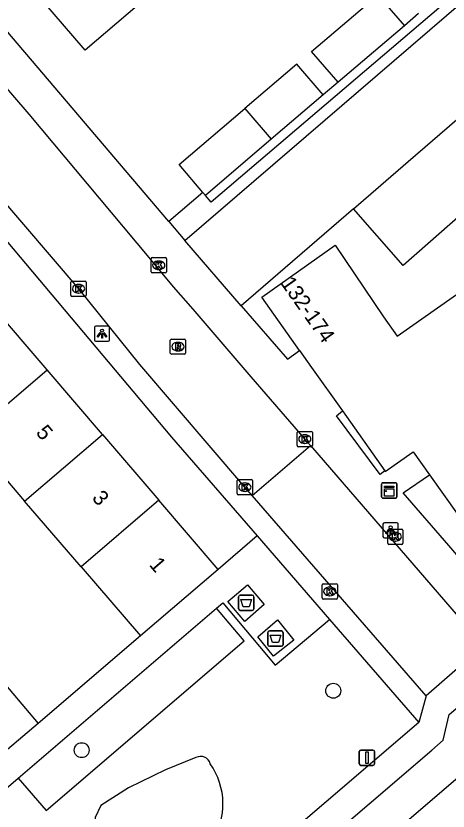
# Model space of a CAD drawing. Extents: x 159040 to 160094, y 381214 to 382518.
# Drawn here: x 159325.7 to 159353.9, y 381409.3 to 381461.4 of the extents above; entities that cross this region are included whole.
import ezdxf

# ---------------------------------------------------------------- set-up
doc = ezdxf.new("R2010")
doc.units = 0
for name, color, linetype in [('IMGEO_Afval_apart_plaats', 7, 'Continuous'), ('IMGEO_Boom', 7, 'Continuous'), ('IMGEO_Fietspad_gesloten', 7, 'Continuous'), ('IMGEO_Groenvoorziening', 7, 'Continuous'), ('IMGEO_Kast', 7, 'Continuous'), ('IMGEO_Kolk', 7, 'Continuous'), ('IMGEO_Lichtpunt', 7, 'Continuous'), ('IMGEO_Pand', 7, 'Continuous'), ('IMGEO_Pand_nummerreeks', 7, 'Continuous'), ('IMGEO_Parkeervlak_halfverhard', 7, 'Continuous'), ('IMGEO_Rijbaan_lokaal_gesloten', 7, 'Continuous'), ('IMGEO_Rijbaan_lokaal_halfverhard', 7, 'Continuous'), ('IMGEO_Rijbaan_lokaal_open', 7, 'Continuous'), ('IMGEO_Rioolput', 7, 'Continuous'), ('IMGEO_Verkeersbordpaal', 7, 'Continuous'), ('IMGEO_Voetpad_open', 7, 'Continuous')]:
    doc.layers.add(name, color=color, linetype=linetype)

msp = doc.modelspace()

# ---------------------------------------------------------------- linework, layer by layer
at = {"layer": 'IMGEO_Afval_apart_plaats'}
for p, q in [((159340.347, 381423.435), (159341.137, 381423.435)), ((159341.137, 381423.435), (159340.347, 381423.435)), ((159340.247, 381422.535), (159340.247, 381423.335)), ((159340.247, 381423.335), (159340.247, 381422.535)), ((159341.237, 381423.335), (159341.237, 381422.535)), ((159341.237, 381422.535), (159341.237, 381423.335)), ((159341.137, 381422.435), (159340.347, 381422.435)), ((159340.347, 381422.435), (159341.137, 381422.435)), ((159342.158, 381420.193), (159342.158, 381420.993)), ((159342.158, 381420.993), (159342.158, 381420.193)), ((159342.258, 381421.093), (159343.048, 381421.093)), ((159343.048, 381421.093), (159342.258, 381421.093)), ((159343.148, 381420.993), (159343.148, 381420.193)), ((159343.148, 381420.193), (159343.148, 381420.993)), ((159343.048, 381420.093), (159342.258, 381420.093)), ((159342.258, 381420.093), (159343.048, 381420.093))]:
    msp.add_line(p, q, dxfattribs=at)
for points in [[(159340.39, 381423.149), (159341.094, 381423.149), (159340.945, 381422.679), (159340.539, 381422.679), (159340.39, 381423.149)], [(159342.301, 381420.807), (159343.005, 381420.807), (159342.856, 381420.337), (159342.45, 381420.337), (159342.301, 381420.807)]]:
    msp.add_lwpolyline(points, dxfattribs=at)
for centre, start, end in [((159340.347, 381423.335), 90, 180), ((159340.347, 381423.335), 90, 180), ((159341.137, 381423.335), 0, 90), ((159341.137, 381423.335), 360, 90), ((159340.347, 381422.535), 180, 270), ((159340.347, 381422.535), 180, 270), ((159341.137, 381422.535), 270, 0), ((159341.137, 381422.535), 270, 0), ((159342.258, 381420.993), 90, 180), ((159342.258, 381420.993), 90, 180), ((159343.048, 381420.993), 0, 90), ((159343.048, 381420.993), 360, 90), ((159342.258, 381420.193), 180, 270), ((159342.258, 381420.193), 180, 270), ((159343.048, 381420.193), 270, 0), ((159343.048, 381420.193), 270, 0)]:
    msp.add_arc(centre, 0.1, start, end, dxfattribs=at)
at = {"layer": 'IMGEO_Boom'}
for centre in [(159346.435, 381417.176), (159329.983, 381413.286)]:
    msp.add_circle(centre, 0.489, dxfattribs=at)
at = {"layer": 'IMGEO_Fietspad_gesloten'}
for points in [[(159300.496, 381368.385), (159352.874, 381413.294), (159353.612, 381413.948), (159354.006, 381415.613), (159389.964, 381446.415)], [(159388.224, 381440.332), (159371.651, 381426.113), (159345.134, 381403.373), (159318.648, 381380.652), (159300.932, 381365.516), (159300.143, 381364.853), (159300.061, 381364.742)]]:
    msp.add_lwpolyline(points, dxfattribs=at)
at = {"layer": 'IMGEO_Groenvoorziening'}
for points in [[(159352.008, 381461.507), (159351.081, 381460.715)], [(159346.746, 381457.014), (159345.776, 381456.186)], [(159325.825, 381411.452), (159327.66, 381409.327), (159340.616, 381420.455), (159339.857, 381421.328), (159338.791, 381422.584)], [(159337.458, 381412.804), (159335.47, 381412.008), (159333.055, 381410.82), (159331.234, 381409.657), (159330.867, 381408.873), (159331.11, 381406.931), (159331.386, 381405.713), (159331.888, 381404.641)]]:
    msp.add_lwpolyline(points, dxfattribs=at)
for centre, radius, start, end in [((159337.764, 381412.243), 0.639, 14.0895, 118.6648), ((159334.668, 381409.763), 4.556, 327.0048, 35.3463)]:
    msp.add_arc(centre, radius, start, end, dxfattribs=at)
at = {"layer": 'IMGEO_Kast'}
for p, q in [((159349.595, 381429.865), (159349.595, 381430.706)), ((159349.595, 381430.706), (159349.595, 381429.865)), ((159349.67, 381430.79), (159350.511, 381430.79)), ((159350.511, 381430.79), (159349.67, 381430.79)), ((159350.595, 381430.715), (159350.595, 381429.874)), ((159350.595, 381429.874), (159350.595, 381430.715)), ((159350.52, 381429.79), (159349.679, 381429.79)), ((159349.679, 381429.79), (159350.52, 381429.79))]:
    msp.add_line(p, q, dxfattribs=at)
for points in [[(159349.79, 381430.58), (159350.39, 381430.58), (159350.39, 381430.495), (159349.79, 381430.495), (159349.79, 381430.58)], [(159349.79, 381430.405), (159350.39, 381430.405), (159350.39, 381429.916), (159349.79, 381429.916), (159349.79, 381430.405)]]:
    msp.add_lwpolyline(points, dxfattribs=at)
msp.add_circle((159349.874, 381430.254), 0.0377, dxfattribs=at)
for centre, start, end in [((159349.673, 381430.712), 92.4484, 184.2845), ((159349.673, 381430.712), 92.4484, 184.2845), ((159350.517, 381430.712), 2.4484, 94.2845), ((159350.517, 381430.712), 2.4484, 94.2845), ((159349.673, 381429.868), 182.4484, 274.2845), ((159349.673, 381429.868), 182.4484, 274.2845), ((159350.517, 381429.868), 272.4484, 4.2845), ((159350.517, 381429.868), 272.4484, 4.2845)]:
    msp.add_arc(centre, 0.0779, start, end, dxfattribs=at)
at = {"layer": 'IMGEO_Kolk'}
for p, q in [((159334.525, 381444.607), (159334.525, 381445.459)), ((159334.6, 381445.533), (159335.452, 381445.533)), ((159335.013, 381445.313), (159335.038, 381445.313)), ((159335.526, 381445.459), (159335.526, 381444.607)), ((159335.036, 381444.753), (159335.011, 381444.753)), ((159335.452, 381444.533), (159334.6, 381444.533)), ((159329.282, 381443.07), (159329.282, 381443.922)), ((159329.357, 381443.996), (159330.209, 381443.996)), ((159329.77, 381443.776), (159329.795, 381443.776)), ((159330.283, 381443.922), (159330.283, 381443.07)), ((159329.793, 381443.216), (159329.768, 381443.216)), ((159330.209, 381442.996), (159329.357, 381442.996)), ((159344.072, 381433.229), (159344.072, 381434.081)), ((159344.147, 381434.155), (159344.999, 381434.155)), ((159344.56, 381433.935), (159344.585, 381433.935)), ((159345.073, 381434.081), (159345.073, 381433.229)), ((159344.583, 381433.375), (159344.558, 381433.375)), ((159344.999, 381433.155), (159344.147, 381433.155)), ((159340.156, 381430.081), (159340.156, 381430.933)), ((159340.231, 381431.007), (159341.083, 381431.007)), ((159340.644, 381430.787), (159340.669, 381430.787)), ((159341.157, 381430.933), (159341.157, 381430.081)), ((159340.667, 381430.227), (159340.642, 381430.227)), ((159341.083, 381430.007), (159340.231, 381430.007)), ((159349.991, 381426.834), (159349.991, 381427.686)), ((159350.066, 381427.76), (159350.918, 381427.76)), ((159350.992, 381427.686), (159350.992, 381426.834)), ((159350.479, 381427.54), (159350.504, 381427.54)), ((159350.918, 381426.76), (159350.066, 381426.76)), ((159350.502, 381426.98), (159350.477, 381426.98)), ((159345.706, 381423.253), (159345.706, 381424.105)), ((159345.781, 381424.179), (159346.633, 381424.179)), ((159346.194, 381423.959), (159346.219, 381423.959)), ((159346.707, 381424.105), (159346.707, 381423.253)), ((159346.217, 381423.399), (159346.192, 381423.399)), ((159346.633, 381423.179), (159345.781, 381423.179))]:
    msp.add_line(p, q, dxfattribs=at)
for points in [[(159334.525, 381444.607), (159334.525, 381445.459)], [(159334.6, 381445.533), (159335.452, 381445.533)], [(159335.526, 381445.459), (159335.526, 381444.607)], [(159334.846, 381445.233), (159334.969, 381445.233), (159334.969, 381445.082), (159335.099, 381445.233), (159335.263, 381445.233), (159335.117, 381445.082), (159335.27, 381444.833), (159335.118, 381444.833), (159335.033, 381444.997), (159334.969, 381444.93), (159334.969, 381444.833), (159334.846, 381444.833), (159334.846, 381445.233)], [(159335.452, 381444.533), (159334.6, 381444.533)], [(159329.282, 381443.07), (159329.282, 381443.922)], [(159329.357, 381443.996), (159330.209, 381443.996)], [(159330.283, 381443.922), (159330.283, 381443.07)], [(159329.603, 381443.696), (159329.726, 381443.696), (159329.726, 381443.545), (159329.856, 381443.696), (159330.02, 381443.696), (159329.874, 381443.545), (159330.027, 381443.296), (159329.875, 381443.296), (159329.79, 381443.46), (159329.726, 381443.393), (159329.726, 381443.296), (159329.603, 381443.296), (159329.603, 381443.696)], [(159330.209, 381442.996), (159329.357, 381442.996)], [(159344.072, 381433.229), (159344.072, 381434.081)], [(159344.147, 381434.155), (159344.999, 381434.155)], [(159344.393, 381433.855), (159344.516, 381433.855), (159344.516, 381433.704), (159344.646, 381433.855), (159344.81, 381433.855), (159344.664, 381433.704), (159344.817, 381433.455), (159344.665, 381433.455), (159344.58, 381433.619), (159344.516, 381433.552), (159344.516, 381433.455), (159344.393, 381433.455), (159344.393, 381433.855)], [(159345.073, 381434.081), (159345.073, 381433.229)], [(159344.999, 381433.155), (159344.147, 381433.155)], [(159340.156, 381430.081), (159340.156, 381430.933)], [(159340.231, 381431.007), (159341.083, 381431.007)], [(159340.477, 381430.707), (159340.6, 381430.707), (159340.6, 381430.556), (159340.73, 381430.707), (159340.894, 381430.707), (159340.748, 381430.556), (159340.901, 381430.307), (159340.749, 381430.307), (159340.664, 381430.471), (159340.6, 381430.404), (159340.6, 381430.307), (159340.477, 381430.307), (159340.477, 381430.707)], [(159341.157, 381430.933), (159341.157, 381430.081)], [(159341.083, 381430.007), (159340.231, 381430.007)], [(159349.991, 381426.834), (159349.991, 381427.686)], [(159350.066, 381427.76), (159350.918, 381427.76)], [(159350.992, 381427.686), (159350.992, 381426.834)], [(159350.312, 381427.46), (159350.435, 381427.46), (159350.435, 381427.309), (159350.565, 381427.46), (159350.729, 381427.46), (159350.583, 381427.309), (159350.736, 381427.06), (159350.584, 381427.06), (159350.499, 381427.224), (159350.435, 381427.157), (159350.435, 381427.06), (159350.312, 381427.06), (159350.312, 381427.46)], [(159350.918, 381426.76), (159350.066, 381426.76)], [(159345.706, 381423.253), (159345.706, 381424.105)], [(159345.781, 381424.179), (159346.633, 381424.179)], [(159346.707, 381424.105), (159346.707, 381423.253)], [(159346.027, 381423.879), (159346.15, 381423.879), (159346.15, 381423.728), (159346.28, 381423.879), (159346.444, 381423.879), (159346.298, 381423.728), (159346.451, 381423.479), (159346.299, 381423.479), (159346.214, 381423.643), (159346.15, 381423.576), (159346.15, 381423.479), (159346.027, 381423.479), (159346.027, 381423.879)], [(159346.633, 381423.179), (159345.781, 381423.179)]]:
    msp.add_lwpolyline(points, dxfattribs=at)
for centre, start, end in [((159334.602, 381445.457), 91.552, 178.448), ((159334.602, 381445.457), 91.552, 178.448), ((159335.45, 381445.457), 1.552, 88.448), ((159335.45, 381445.457), 1.552, 88.448), ((159334.602, 381444.609), 181.552, 268.448), ((159334.602, 381444.609), 181.552, 268.448), ((159335.45, 381444.609), 271.552, 358.448), ((159335.45, 381444.609), 271.552, 358.448), ((159329.359, 381443.92), 91.552, 178.448), ((159329.359, 381443.92), 91.552, 178.448), ((159330.207, 381443.92), 1.552, 88.448), ((159330.207, 381443.92), 1.552, 88.448), ((159329.359, 381443.072), 181.552, 268.448), ((159329.359, 381443.072), 181.552, 268.448), ((159330.207, 381443.072), 271.552, 358.448), ((159330.207, 381443.072), 271.552, 358.448), ((159344.149, 381434.079), 91.552, 178.448), ((159344.149, 381434.079), 91.552, 178.448), ((159344.997, 381434.079), 1.552, 88.448), ((159344.997, 381434.079), 1.552, 88.448), ((159344.149, 381433.231), 181.552, 268.448), ((159344.149, 381433.231), 181.552, 268.448), ((159344.997, 381433.231), 271.552, 358.448), ((159344.997, 381433.231), 271.552, 358.448), ((159340.233, 381430.931), 91.552, 178.448), ((159340.233, 381430.931), 91.552, 178.448), ((159341.081, 381430.931), 1.552, 88.448), ((159341.081, 381430.931), 1.552, 88.448), ((159340.233, 381430.083), 181.552, 268.448), ((159340.233, 381430.083), 181.552, 268.448), ((159341.081, 381430.083), 271.552, 358.448), ((159341.081, 381430.083), 271.552, 358.448), ((159350.068, 381427.684), 91.552, 178.448), ((159350.068, 381427.684), 91.552, 178.448), ((159350.916, 381427.684), 1.552, 88.448), ((159350.916, 381427.684), 1.552, 88.448), ((159350.068, 381426.836), 181.552, 268.448), ((159350.068, 381426.836), 181.552, 268.448), ((159350.916, 381426.836), 271.552, 358.448), ((159350.916, 381426.836), 271.552, 358.448), ((159345.783, 381424.103), 91.552, 178.448), ((159345.783, 381424.103), 91.552, 178.448), ((159346.631, 381424.103), 1.552, 88.448), ((159346.631, 381424.103), 1.552, 88.448), ((159345.783, 381423.255), 181.552, 268.448), ((159345.783, 381423.255), 181.552, 268.448), ((159346.631, 381423.255), 271.552, 358.448), ((159346.631, 381423.255), 271.552, 358.448)]:
    msp.add_arc(centre, 0.0765, start, end, dxfattribs=at)
for centre, major_axis, ratio, start_param, end_param in [((159335.012, 381445.033), (-0.387, 0.002), 0.722429, 4.712389, 7.853982), ((159335.037, 381445.033), (-0.39, 0.002), 0.717154, 1.570796, 4.712389), ((159329.769, 381443.496), (-0.387, 0.002), 0.722429, 4.712389, 7.853982), ((159329.794, 381443.496), (-0.39, 0.002), 0.717154, 1.570796, 4.712389), ((159344.559, 381433.655), (-0.387, 0.002), 0.722429, 4.712389, 7.853982), ((159344.584, 381433.655), (-0.39, 0.002), 0.717154, 1.570796, 4.712389), ((159340.643, 381430.507), (-0.387, 0.002), 0.722429, 4.712389, 7.853982), ((159340.668, 381430.507), (-0.39, 0.002), 0.717154, 1.570796, 4.712389), ((159350.478, 381427.26), (-0.387, 0.002), 0.722429, 4.712389, 7.853982), ((159350.503, 381427.26), (-0.39, 0.002), 0.717154, 1.570796, 4.712389), ((159346.193, 381423.679), (-0.387, 0.002), 0.722429, 4.712389, 7.853982), ((159346.218, 381423.679), (-0.39, 0.002), 0.717154, 1.570796, 4.712389)]:
    msp.add_ellipse(centre, major_axis=major_axis, ratio=ratio, start_param=start_param, end_param=end_param, dxfattribs=at)
at = {"layer": 'IMGEO_Lichtpunt'}
for p, q in [((159330.816, 381440.96), (159330.816, 381440.153)), ((159330.816, 381440.96), (159330.816, 381440.153)), ((159331.718, 381441.055), (159330.91, 381441.055)), ((159331.718, 381441.055), (159330.91, 381441.055)), ((159331.812, 381440.153), (159331.812, 381440.96)), ((159331.812, 381440.153), (159331.812, 381440.96)), ((159330.91, 381440.059), (159331.718, 381440.059)), ((159330.91, 381440.059), (159331.718, 381440.059)), ((159349.685, 381428.08), (159349.685, 381427.273)), ((159349.685, 381428.08), (159349.685, 381427.273)), ((159350.587, 381428.175), (159349.779, 381428.175)), ((159350.587, 381428.175), (159349.779, 381428.175)), ((159350.681, 381427.273), (159350.681, 381428.08)), ((159350.681, 381427.273), (159350.681, 381428.08)), ((159349.779, 381427.179), (159350.587, 381427.179)), ((159349.779, 381427.179), (159350.587, 381427.179))]:
    msp.add_line(p, q, dxfattribs=at)
for points in [[(159331.19, 381440.624), (159331.229, 381440.596), (159331.041, 381440.334), (159331.003, 381440.361), (159331.19, 381440.624)], [(159331.292, 381440.576), (159331.339, 381440.576), (159331.339, 381440.254), (159331.292, 381440.254), (159331.292, 381440.576)], [(159331.402, 381440.596), (159331.44, 381440.623), (159331.627, 381440.361), (159331.588, 381440.333), (159331.402, 381440.596)], [(159350.059, 381427.744), (159350.098, 381427.716), (159349.91, 381427.454), (159349.872, 381427.481), (159350.059, 381427.744)], [(159350.161, 381427.696), (159350.208, 381427.696), (159350.208, 381427.374), (159350.161, 381427.374), (159350.161, 381427.696)], [(159350.271, 381427.716), (159350.309, 381427.743), (159350.496, 381427.481), (159350.457, 381427.453), (159350.271, 381427.716)]]:
    msp.add_lwpolyline(points, dxfattribs=at)
for centre in [(159331.315, 381440.758), (159350.184, 381427.878)]:
    msp.add_circle(centre, 0.0994, dxfattribs=at)
for centre, start, end in [((159330.91, 381440.96), 90, 180), ((159330.91, 381440.96), 90, 180), ((159331.718, 381440.96), 0, 90), ((159331.718, 381440.96), 0, 90), ((159330.91, 381440.153), 180, 270), ((159330.91, 381440.153), 180, 270), ((159331.718, 381440.153), 270, 0), ((159331.718, 381440.153), 270, 360), ((159349.779, 381428.08), 90, 180), ((159349.779, 381428.08), 90, 180), ((159350.587, 381428.08), 0, 90), ((159350.587, 381428.08), 0, 90), ((159349.779, 381427.273), 180, 270), ((159349.779, 381427.273), 180, 270), ((159350.587, 381427.273), 270, 0), ((159350.587, 381427.273), 270, 360)]:
    msp.add_arc(centre, 0.0946, start, end, dxfattribs=at)
at = {"layer": 'IMGEO_Pand'}
for points in [[(159334.362, 381462.665), (159330.206, 381459.117), (159325.893, 381464.168), (159330.049, 381467.715)], [(159346.746, 381457.014), (159345.02, 381459.035), (159349.355, 381462.736), (159351.081, 381460.715)], [(159344.228, 381439.463), (159341.768, 381442.944), (159346.563, 381446.345), (159349.716, 381441.657), (159350.614, 381440.382), (159378.816, 381460.234), (159380.041, 381461.096), (159386.784, 381451.425), (159382.296, 381448.266)], [(159351.081, 381460.715), (159346.746, 381457.014)], [(159345.776, 381456.186), (159344.05, 381458.207), (159340.649, 381455.304)], [(159345.776, 381456.186), (159342.375, 381453.282)], [(159337.911, 381449.806), (159336.35, 381451.634), (159340.649, 381455.304)], [(159340.649, 381455.304), (159342.375, 381453.282)], [(159342.375, 381453.282), (159338.076, 381449.612)], [(159338.076, 381449.612), (159337.911, 381449.806)], [(159327.725, 381438.182), (159324.073, 381442.447)], [(159344.228, 381439.463), (159345.016, 381438.348), (159347.034, 381435.493)], [(159322.634, 381433.82), (159327.725, 381438.182)], [(159331.344, 381433.958), (159327.725, 381438.182)], [(159347.034, 381435.493), (159349.808, 381431.569)], [(159322.634, 381433.82), (159326.252, 381429.596)], [(159326.252, 381429.596), (159331.344, 381433.958)], [(159331.344, 381433.958), (159335.033, 381429.652)], [(159349.808, 381431.569), (159349.838, 381431.526), (159351.661, 381432.811), (159352.719, 381431.316)], [(159352.719, 381431.316), (159354.548, 381428.732), (159357.597, 381430.878), (159357.609, 381430.886)], [(159335.033, 381429.652), (159329.941, 381425.29)], [(159338.909, 381425.126), (159335.033, 381429.652)], [(159329.941, 381425.29), (159326.252, 381429.596)], [(159329.941, 381425.29), (159333.82, 381420.762)], [(159338.909, 381425.126), (159333.82, 381420.762)], [(159322.385, 381416.542), (159324.389, 381418.259), (159327.147, 381415.04)], [(159327.147, 381415.04), (159325.143, 381413.322)]]:
    msp.add_lwpolyline(points, dxfattribs=at)
at = {"layer": 'IMGEO_Parkeervlak_halfverhard'}
msp.add_lwpolyline([(159377.559, 381468.381), (159351.009, 381445.023), (159347.753, 381448.725)], dxfattribs=at)
at = {"layer": 'IMGEO_Rijbaan_lokaal_gesloten'}
for points in [[(159341.909, 381422.834), (159340.651, 381421.705), (159339.532, 381423.031), (159340.829, 381424.119), (159341.909, 381422.834)], [(159342.777, 381421.812), (159343.857, 381420.494), (159342.537, 381419.451), (159341.497, 381420.715), (159342.777, 381421.812)]]:
    msp.add_lwpolyline(points, dxfattribs=at)
at = {"layer": 'IMGEO_Rijbaan_lokaal_halfverhard'}
for points in [[(159336.726, 381446.664), (159370.948, 381476.137), (159371.49, 381475.507), (159374.575, 381471.925)], [(159347.753, 381448.725), (159351.338, 381451.826), (159374.575, 381471.925)], [(159347.753, 381448.725), (159340.417, 381442.38)], [(159340.417, 381442.38), (159336.726, 381446.664)]]:
    msp.add_lwpolyline(points, dxfattribs=at)
at = {"layer": 'IMGEO_Rijbaan_lokaal_open'}
for points in [[(159300.454, 381485.405), (159301.184, 381484.461), (159310.569, 381473.58), (159317.462, 381465.475), (159319.829, 381462.724), (159326.533, 381454.933), (159331.922, 381448.478), (159334.37, 381445.546), (159335.969, 381443.63), (159337.243, 381442.153), (159341.053, 381437.737), (159344.557, 381433.676), (159344.946, 381433.224)], [(159341.136, 381429.955), (159340.657, 381430.507), (159333.778, 381438.529), (159329.812, 381443.465), (159320.759, 381454.056)], [(159341.136, 381429.955), (159344.946, 381433.224)], [(159344.946, 381433.224), (159356.255, 381420.115)], [(159352.5, 381416.855), (159341.136, 381429.955)], [(159356.255, 381420.115), (159352.5, 381416.855)]]:
    msp.add_lwpolyline(points, dxfattribs=at)
at = {"layer": 'IMGEO_Rioolput'}
for p, q in [((159335.78, 381439.28), (159335.78, 381440.132)), ((159335.855, 381440.206), (159336.707, 381440.206)), ((159336.781, 381440.132), (159336.781, 381439.28)), ((159336.268, 381439.986), (159336.293, 381439.986)), ((159336.707, 381439.206), (159335.855, 381439.206)), ((159336.291, 381439.426), (159336.266, 381439.426))]:
    msp.add_line(p, q, dxfattribs=at)
for points in [[(159335.78, 381439.28), (159335.78, 381440.132)], [(159335.855, 381440.206), (159336.707, 381440.206)], [(159336.781, 381440.132), (159336.781, 381439.28)], [(159336.369, 381439.904), (159336.117, 381439.906), (159336.117, 381439.506)], [(159336.117, 381439.506), (159336.241, 381439.506), (159336.241, 381439.668), (159336.252, 381439.668)], [(159336.295, 381439.825), (159336.241, 381439.825), (159336.241, 381439.744)], [(159336.241, 381439.744), (159336.293, 381439.744)], [(159336.299, 381439.639), (159336.37, 381439.506), (159336.51, 381439.506), (159336.445, 381439.632)], [(159336.707, 381439.206), (159335.855, 381439.206)]]:
    msp.add_lwpolyline(points, dxfattribs=at)
for centre, radius, start, end in [((159335.857, 381440.13), 0.0765, 91.552, 178.448), ((159335.857, 381440.13), 0.0765, 91.552, 178.448), ((159336.705, 381440.13), 0.0765, 1.552, 88.448), ((159336.705, 381440.13), 0.0765, 1.552, 88.448), ((159336.251, 381439.615), 0.0533, 26.0293, 88.6989), ((159336.277, 381439.933), 0.19, 274.7715, 282.9687), ((159336.301, 381439.729), 0.0964, 77.0061, 93.1865), ((159336.315, 381439.786), 0.0378, 276.6634, 79.6772), ((159336.368, 381439.794), 0.109, 350.3612, 89.416), ((159336.366, 381439.794), 0.112, 277.5842, 350.9817), ((159336.35, 381439.579), 0.108, 29.5134, 73.7905), ((159335.857, 381439.282), 0.0765, 181.552, 268.448), ((159335.857, 381439.282), 0.0765, 181.552, 268.448), ((159336.705, 381439.282), 0.0765, 271.552, 358.448), ((159336.705, 381439.282), 0.0765, 271.552, 358.448)]:
    msp.add_arc(centre, radius, start, end, dxfattribs=at)
for centre, major_axis, ratio, start_param, end_param in [((159336.267, 381439.706), (-0.387, 0.002), 0.722429, 4.712389, 7.853982), ((159336.292, 381439.706), (-0.39, 0.002), 0.717154, 1.570796, 4.712389)]:
    msp.add_ellipse(centre, major_axis=major_axis, ratio=ratio, start_param=start_param, end_param=end_param, dxfattribs=at)
at = {"layer": 'IMGEO_Verkeersbordpaal'}
for p, q in [((159348.137, 381412.393), (159348.137, 381413.193)), ((159348.137, 381413.193), (159348.137, 381412.393)), ((159348.237, 381413.293), (159349.027, 381413.293)), ((159349.027, 381413.293), (159348.237, 381413.293)), ((159349.127, 381413.193), (159349.127, 381412.393)), ((159349.127, 381412.393), (159349.127, 381413.193)), ((159349.027, 381412.293), (159348.237, 381412.293)), ((159348.237, 381412.293), (159349.027, 381412.293))]:
    msp.add_line(p, q, dxfattribs=at)
msp.add_lwpolyline([(159348.557, 381413.168), (159348.707, 381413.168), (159348.707, 381412.418), (159348.557, 381412.418), (159348.557, 381413.168)], dxfattribs=at)
for centre, start, end in [((159348.237, 381413.193), 90, 180), ((159348.237, 381413.193), 90, 180), ((159349.027, 381413.193), 0, 90), ((159349.027, 381413.193), 360, 90), ((159348.237, 381412.393), 180, 270), ((159348.237, 381412.393), 180, 270), ((159349.027, 381412.393), 270, 0), ((159349.027, 381412.393), 270, 0)]:
    msp.add_arc(centre, 0.1, start, end, dxfattribs=at)
at = {"layer": 'IMGEO_Voetpad_open'}
for points in [[(159369.913, 381476.791), (159370.29, 381476.35), (159338.454, 381449.168), (159338.076, 381449.612)], [(159335.677, 381447.899), (159321.537, 381464.546)], [(159319.724, 381452.954), (159335.852, 381433.782), (159341.458, 381427.312)], [(159337.911, 381449.806), (159335.677, 381447.899)], [(159335.677, 381447.899), (159336.726, 381446.664)], [(159340.417, 381442.38), (159343.436, 381438.889), (159344.228, 381439.463)], [(159349.808, 381431.569), (159349.508, 381431.345), (159346.644, 381435.18), (159347.034, 381435.493)], [(159358.202, 381421.771), (159353.997, 381426.68), (159351.015, 381430.127), (159352.719, 381431.316)], [(159341.458, 381427.312), (159338.909, 381425.126)], [(159341.458, 381427.312), (159346.19, 381421.852)], [(159338.791, 381422.584), (159339.205, 381422.939), (159342.634, 381418.861), (159346.19, 381421.852)], [(159325.825, 381411.452), (159338.791, 381422.584)], [(159346.19, 381421.852), (159352.036, 381415.106)], [(159333.82, 381420.762), (159327.147, 381415.04)], [(159352.5, 381416.855), (159352.036, 381415.106)], [(159352.036, 381415.106), (159297.175, 381368.084)], [(159323.69, 381412.075), (159324.717, 381410.854), (159324.89, 381410.649), (159325.825, 381411.452)]]:
    msp.add_lwpolyline(points, dxfattribs=at)

# ---------------------------------------------------------------- texts
at = {"layer": 'IMGEO_Pand_nummerreeks'}
for s, rotation, p in [('132-174', 305.2539, (159342.957, 381443.86)), ('5', 310.5838, (159326.945, 381434.052)), ('3', 310.5838, (159330.612, 381429.771)), ('1', 310.5838, (159334.353, 381425.404))]:
    msp.add_text(s, height=1, rotation=rotation, dxfattribs=at).set_placement(p)

doc.saveas('drawing.dxf')
